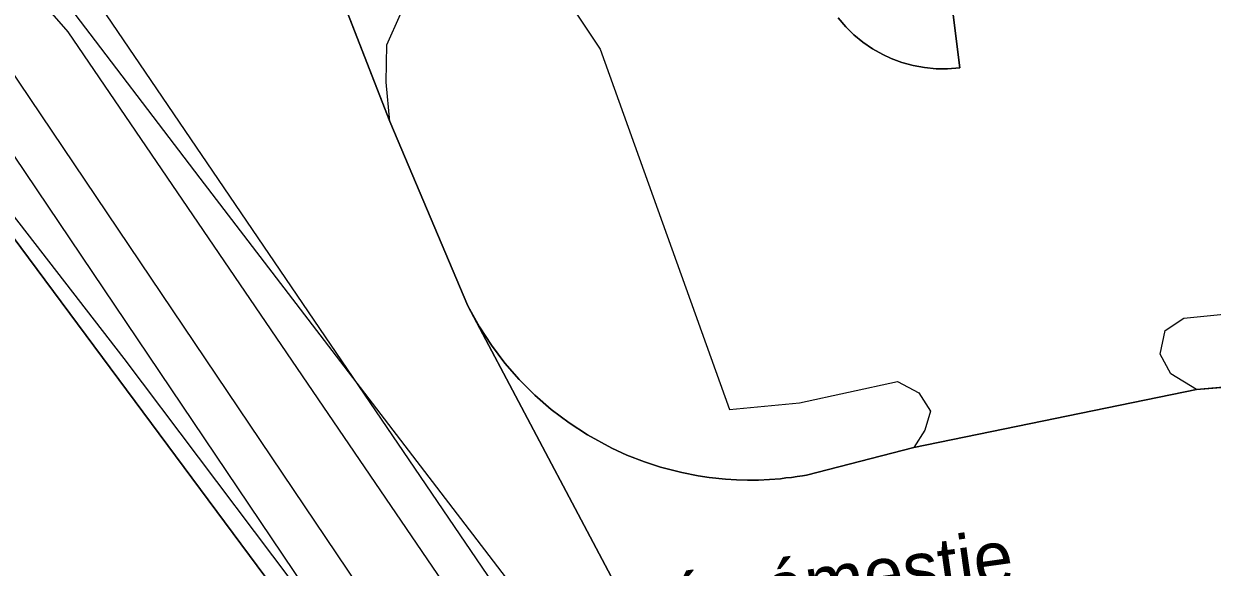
# Model space of a CAD drawing. Extents: x -263423 to -261326, y -1240067 to -1237864.
# Drawn here: x -262842.14 to -262797.45, y -1239000.42 to -1238979.98 of the extents above; entities that cross this region are included whole.
import ezdxf

# ---------------------------------------------------------------- set-up
doc = ezdxf.new("R2010")
doc.units = 0
for name, color, linetype in [('body_kn', 7, 'Continuous'), ('kladpar_hranice', 7, 'Continuous'), ('kladpar_plochy', 7, 'Continuous'), ('popisy', 7, 'Continuous'), ('tarchy_linie', 7, 'Continuous'), ('zappar_hrandruhpozemk', 7, 'Continuous')]:
    doc.layers.add(name, color=color, linetype=linetype)

msp = doc.modelspace()

# ---------------------------------------------------------------- linework, layer by layer
at = {"layer": 'body_kn'}
for p, q in [((-262811.23, -1238980.09), (-262811.23, -1238980.09)), ((-262840.48, -1238980.28), (-262840.48, -1238980.28)), ((-262810.92, -1238980.4), (-262810.92, -1238980.4)), ((-262810.58, -1238980.67), (-262810.58, -1238980.67)), ((-262828.48, -1238980.77), (-262828.48, -1238980.77)), ((-262820.46, -1238980.94), (-262820.46, -1238980.94)), ((-262810.22, -1238980.92), (-262810.22, -1238980.92)), ((-262809.83, -1238981.14), (-262809.83, -1238981.14)), ((-262809.52, -1238981.28), (-262809.52, -1238981.28)), ((-262809.12, -1238981.44), (-262809.12, -1238981.44)), ((-262808.69, -1238981.55), (-262808.69, -1238981.55)), ((-262808.27, -1238981.63), (-262808.27, -1238981.63)), ((-262807.83, -1238981.67), (-262807.83, -1238981.67)), ((-262807.4, -1238981.68), (-262807.4, -1238981.68)), ((-262806.94, -1238981.64), (-262806.94, -1238981.64)), ((-262828.51, -1238982.17), (-262828.51, -1238982.17)), ((-262828.37, -1238983.66), (-262828.37, -1238983.66)), ((-262828.37, -1238983.66), (-262828.37, -1238983.66)), ((-262835.52, -1238985.79), (-262835.52, -1238985.79)), ((-262825.44, -1238990.59), (-262825.44, -1238990.59)), ((-262825, -1238991.38), (-262825, -1238991.38)), ((-262798.51, -1238991.05), (-262798.51, -1238991.05)), ((-262799.22, -1238991.51), (-262799.22, -1238991.51)), ((-262824.55, -1238992.07), (-262824.55, -1238992.07)), ((-262838.36, -1238992.57), (-262838.36, -1238992.57)), ((-262824.05, -1238992.74), (-262824.05, -1238992.74)), ((-262799.4, -1238992.41), (-262799.4, -1238992.41)), ((-262799, -1238993.14), (-262799, -1238993.14)), ((-262823.51, -1238993.36), (-262823.51, -1238993.36)), ((-262809.28, -1238993.43), (-262809.28, -1238993.43)), ((-262822.92, -1238993.95), (-262822.92, -1238993.95)), ((-262808.48, -1238993.86), (-262808.48, -1238993.86)), ((-262798.04, -1238993.73), (-262798.04, -1238993.73)), ((-262798.04, -1238993.73), (-262798.04, -1238993.73)), ((-262822.3, -1238994.49), (-262822.3, -1238994.49)), ((-262815.6, -1238994.48), (-262815.6, -1238994.48)), ((-262812.97, -1238994.24), (-262812.97, -1238994.24)), ((-262808.04, -1238994.55), (-262808.04, -1238994.55)), ((-262821.63, -1238994.99), (-262821.63, -1238994.99)), ((-262820.94, -1238995.44), (-262820.94, -1238995.44)), ((-262808.25, -1238995.26), (-262808.25, -1238995.26)), ((-262820.03, -1238995.94), (-262820.03, -1238995.94)), ((-262819.46, -1238996.2), (-262819.46, -1238996.2)), ((-262808.67, -1238995.91), (-262808.67, -1238995.91)), ((-262818.79, -1238996.46), (-262818.79, -1238996.46)), ((-262818.19, -1238996.65), (-262818.19, -1238996.65)), ((-262817.79, -1238996.76), (-262817.79, -1238996.76)), ((-262817.39, -1238996.86), (-262817.39, -1238996.86)), ((-262816.78, -1238996.98), (-262816.78, -1238996.98)), ((-262816.37, -1238997.04), (-262816.37, -1238997.04)), ((-262815.75, -1238997.1), (-262815.75, -1238997.1)), ((-262815.34, -1238997.13), (-262815.34, -1238997.13)), ((-262814.92, -1238997.14), (-262814.92, -1238997.14)), ((-262814.72, -1238997.14), (-262814.72, -1238997.14)), ((-262814.51, -1238997.14), (-262814.51, -1238997.14)), ((-262814.09, -1238997.12), (-262814.09, -1238997.12)), ((-262813.68, -1238997.09), (-262813.68, -1238997.09)), ((-262813.48, -1238997.06), (-262813.48, -1238997.06)), ((-262813.27, -1238997.04), (-262813.27, -1238997.04)), ((-262813.06, -1238997.01), (-262813.06, -1238997.01)), ((-262812.86, -1238996.98), (-262812.86, -1238996.98)), ((-262812.7, -1238996.95), (-262812.7, -1238996.95)), ((-262832.77, -1238999.99), (-262832.77, -1238999.99)), ((-262832.77, -1238999.99), (-262832.77, -1238999.99)), ((-262824.65, -1238999.98), (-262824.65, -1238999.98)), ((-262824.65, -1238999.98), (-262824.65, -1238999.98))]:
    msp.add_line(p, q, dxfattribs=at)
at = {"layer": 'kladpar_hranice'}
for points in [[(-262788.34, -1238992.94), (-262798.04, -1238993.73), (-262808.67, -1238995.91), (-262812.7, -1238996.95), (-262812.86, -1238996.98), (-262813.06, -1238997.01), (-262813.27, -1238997.04), (-262813.48, -1238997.06), (-262813.68, -1238997.09), (-262814.09, -1238997.12), (-262814.51, -1238997.14), (-262814.72, -1238997.14), (-262814.92, -1238997.14), (-262815.34, -1238997.13), (-262815.75, -1238997.1), (-262816.37, -1238997.04), (-262816.78, -1238996.98), (-262817.39, -1238996.86), (-262817.79, -1238996.76), (-262818.19, -1238996.65), (-262818.79, -1238996.46), (-262819.46, -1238996.2), (-262820.03, -1238995.94), (-262820.94, -1238995.44), (-262821.63, -1238994.99), (-262822.3, -1238994.49), (-262822.92, -1238993.95), (-262823.51, -1238993.36), (-262824.05, -1238992.74), (-262824.55, -1238992.07), (-262825, -1238991.38), (-262825.44, -1238990.59), (-262828.37, -1238983.66), (-262833.73, -1238969.9)], [(-262833.73, -1238969.9), (-262828.37, -1238983.66), (-262825.44, -1238990.59), (-262814.22, -1239011.77), (-262809.91, -1239018.35), (-262804.2, -1239031.68), (-262793.25, -1239056.13), (-262787.58, -1239069.66), (-262784.4, -1239077.87), (-262784.29, -1239078.44), (-262779.18, -1239091.51), (-262776.96, -1239097.28)], [(-262807.56, -1238976.63), (-262806.94, -1238981.64), (-262807.4, -1238981.68), (-262807.83, -1238981.67), (-262808.27, -1238981.63), (-262808.69, -1238981.55), (-262809.12, -1238981.44), (-262809.52, -1238981.28), (-262809.83, -1238981.14), (-262810.22, -1238980.92), (-262810.58, -1238980.67), (-262810.92, -1238980.4), (-262811.23, -1238980.09), (-262811.51, -1238979.76)], [(-262807.4, -1238981.68), (-262806.94, -1238981.64), (-262807.56, -1238976.63)], [(-262811.51, -1238979.76), (-262811.23, -1238980.09), (-262810.92, -1238980.4), (-262810.58, -1238980.67), (-262810.22, -1238980.92), (-262809.83, -1238981.14), (-262809.52, -1238981.28), (-262809.12, -1238981.44), (-262808.69, -1238981.55), (-262808.27, -1238981.63), (-262807.83, -1238981.67), (-262807.4, -1238981.68)], [(-262890.23, -1238999.92), (-262860.28, -1238989.24), (-262860.11, -1238990.01), (-262858.07, -1238988.96), (-262845.05, -1238984.64), (-262832.42, -1239001.63), (-262832.58, -1239001.75), (-262828.77, -1239007.63), (-262830.65, -1239008.29), (-262851.89, -1239015.77), (-262866.58, -1239020.94), (-262879.77, -1239025.59), (-262903.62, -1239034.03), (-262904.2, -1239034.27), (-262921.21, -1239040.26), (-262930.47, -1239014.27), (-262890.23, -1238999.92)], [(-262796.48, -1239087.39), (-262797.61, -1239083.87), (-262802.54, -1239068.64), (-262804.22, -1239064.15), (-262805.11, -1239061.59), (-262807.87, -1239054.48), (-262808.42, -1239053.13), (-262810.48, -1239048.02), (-262812.71, -1239042.49), (-262816.55, -1239032.94), (-262817.72, -1239030.03), (-262822.13, -1239019.1), (-262824.27, -1239013.79), (-262828.77, -1239007.63), (-262832.58, -1239001.75), (-262832.42, -1239001.63), (-262845.05, -1238984.64)], [(-262814.22, -1239011.77), (-262825.44, -1238990.59), (-262825, -1238991.38), (-262824.55, -1238992.07), (-262824.05, -1238992.74), (-262823.51, -1238993.36), (-262822.92, -1238993.95), (-262822.3, -1238994.49), (-262821.63, -1238994.99), (-262820.94, -1238995.44), (-262820.03, -1238995.94), (-262819.46, -1238996.2), (-262818.79, -1238996.46), (-262818.19, -1238996.65), (-262817.79, -1238996.76), (-262817.39, -1238996.86), (-262816.78, -1238996.98), (-262816.37, -1238997.04), (-262815.75, -1238997.1), (-262815.34, -1238997.13), (-262814.92, -1238997.14), (-262814.72, -1238997.14), (-262814.51, -1238997.14), (-262814.09, -1238997.12), (-262813.68, -1238997.09), (-262813.48, -1238997.06), (-262813.27, -1238997.04), (-262813.06, -1238997.01), (-262812.86, -1238996.98), (-262812.7, -1238996.95), (-262808.67, -1238995.91), (-262798.04, -1238993.73)], [(-262798.04, -1238993.73), (-262788.34, -1238992.94)]]:
    msp.add_lwpolyline(points, dxfattribs=at)
at = {"layer": 'kladpar_plochy'}
for p, q in [((-262828.37, -1238983.66), (-262833.73, -1238969.9)), ((-262806.94, -1238981.64), (-262807.56, -1238976.63)), ((-262811.51, -1238979.76), (-262811.23, -1238980.09)), ((-262811.23, -1238980.09), (-262810.92, -1238980.4)), ((-262810.92, -1238980.4), (-262810.58, -1238980.67)), ((-262810.58, -1238980.67), (-262810.22, -1238980.92)), ((-262810.22, -1238980.92), (-262809.83, -1238981.14)), ((-262809.83, -1238981.14), (-262809.52, -1238981.28)), ((-262809.52, -1238981.28), (-262809.12, -1238981.44)), ((-262809.12, -1238981.44), (-262808.69, -1238981.55)), ((-262808.69, -1238981.55), (-262808.27, -1238981.63)), ((-262808.27, -1238981.63), (-262807.83, -1238981.67)), ((-262807.83, -1238981.67), (-262807.4, -1238981.68)), ((-262807.4, -1238981.68), (-262806.94, -1238981.64)), ((-262825.44, -1238990.59), (-262828.37, -1238983.66)), ((-262825, -1238991.38), (-262825.44, -1238990.59)), ((-262824.55, -1238992.07), (-262825, -1238991.38)), ((-262824.05, -1238992.74), (-262824.55, -1238992.07)), ((-262823.51, -1238993.36), (-262824.05, -1238992.74)), ((-262788.34, -1238992.94), (-262798.04, -1238993.73)), ((-262822.92, -1238993.95), (-262823.51, -1238993.36)), ((-262822.3, -1238994.49), (-262822.92, -1238993.95)), ((-262798.04, -1238993.73), (-262808.67, -1238995.91)), ((-262821.63, -1238994.99), (-262822.3, -1238994.49)), ((-262820.94, -1238995.44), (-262821.63, -1238994.99)), ((-262820.03, -1238995.94), (-262820.94, -1238995.44)), ((-262819.46, -1238996.2), (-262820.03, -1238995.94)), ((-262818.79, -1238996.46), (-262819.46, -1238996.2)), ((-262808.67, -1238995.91), (-262812.7, -1238996.95)), ((-262818.19, -1238996.65), (-262818.79, -1238996.46)), ((-262817.79, -1238996.76), (-262818.19, -1238996.65)), ((-262817.39, -1238996.86), (-262817.79, -1238996.76)), ((-262816.78, -1238996.98), (-262817.39, -1238996.86)), ((-262816.37, -1238997.04), (-262816.78, -1238996.98)), ((-262815.75, -1238997.1), (-262816.37, -1238997.04)), ((-262815.34, -1238997.13), (-262815.75, -1238997.1)), ((-262814.92, -1238997.14), (-262815.34, -1238997.13)), ((-262814.72, -1238997.14), (-262814.92, -1238997.14)), ((-262814.51, -1238997.14), (-262814.72, -1238997.14)), ((-262814.09, -1238997.12), (-262814.51, -1238997.14)), ((-262813.68, -1238997.09), (-262814.09, -1238997.12)), ((-262813.48, -1238997.06), (-262813.68, -1238997.09)), ((-262813.27, -1238997.04), (-262813.48, -1238997.06)), ((-262813.06, -1238997.01), (-262813.27, -1238997.04)), ((-262812.86, -1238996.98), (-262813.06, -1238997.01)), ((-262812.7, -1238996.95), (-262812.86, -1238996.98))]:
    msp.add_line(p, q, dxfattribs=at)
for points in [[(-262833.73, -1238969.9), (-262828.37, -1238983.66), (-262825.44, -1238990.59), (-262814.22, -1239011.77), (-262809.91, -1239018.35), (-262804.2, -1239031.68), (-262793.25, -1239056.13), (-262787.58, -1239069.66), (-262784.4, -1239077.87), (-262784.29, -1239078.44), (-262779.18, -1239091.51), (-262776.96, -1239097.28)], [(-262807.56, -1238976.63), (-262806.94, -1238981.64), (-262807.4, -1238981.68), (-262807.83, -1238981.67), (-262808.27, -1238981.63), (-262808.69, -1238981.55), (-262809.12, -1238981.44), (-262809.52, -1238981.28), (-262809.83, -1238981.14), (-262810.22, -1238980.92), (-262810.58, -1238980.67), (-262810.92, -1238980.4), (-262811.23, -1238980.09), (-262811.51, -1238979.76)], [(-262796.48, -1239087.39), (-262797.61, -1239083.87), (-262802.54, -1239068.64), (-262804.22, -1239064.15), (-262805.11, -1239061.59), (-262807.87, -1239054.48), (-262808.42, -1239053.13), (-262810.48, -1239048.02), (-262812.71, -1239042.49), (-262816.55, -1239032.94), (-262817.72, -1239030.03), (-262822.13, -1239019.1), (-262824.27, -1239013.79), (-262828.77, -1239007.63), (-262832.58, -1239001.75), (-262832.42, -1239001.63), (-262845.05, -1238984.64)], [(-262814.22, -1239011.77), (-262825.44, -1238990.59), (-262825, -1238991.38), (-262824.55, -1238992.07), (-262824.05, -1238992.74), (-262823.51, -1238993.36), (-262822.92, -1238993.95), (-262822.3, -1238994.49), (-262821.63, -1238994.99), (-262820.94, -1238995.44), (-262820.03, -1238995.94), (-262819.46, -1238996.2), (-262818.79, -1238996.46), (-262818.19, -1238996.65), (-262817.79, -1238996.76), (-262817.39, -1238996.86), (-262816.78, -1238996.98), (-262816.37, -1238997.04), (-262815.75, -1238997.1), (-262815.34, -1238997.13), (-262814.92, -1238997.14), (-262814.72, -1238997.14), (-262814.51, -1238997.14), (-262814.09, -1238997.12), (-262813.68, -1238997.09), (-262813.48, -1238997.06), (-262813.27, -1238997.04), (-262813.06, -1238997.01), (-262812.86, -1238996.98), (-262812.7, -1238996.95), (-262808.67, -1238995.91), (-262798.04, -1238993.73), (-262788.34, -1238992.94)]]:
    msp.add_lwpolyline(points, dxfattribs=at)
msp.add_lwpolyline([(-262890.23, -1238999.92), (-262860.28, -1238989.24), (-262860.11, -1238990.01), (-262858.07, -1238988.96), (-262845.05, -1238984.64), (-262832.42, -1239001.63), (-262832.58, -1239001.75), (-262828.77, -1239007.63), (-262830.65, -1239008.29), (-262851.89, -1239015.77), (-262866.58, -1239020.94), (-262879.77, -1239025.59), (-262903.62, -1239034.03), (-262904.2, -1239034.27), (-262921.21, -1239040.26), (-262930.47, -1239014.27)], close=True, dxfattribs=at)
at = {"layer": 'tarchy_linie'}
for points in [[(-262940.96, -1238998.28), (-262850.59, -1238966.35), (-262839.25, -1238979.33), (-262811.83, -1239019.66), (-262813.27, -1239020.23), (-262814.71, -1239020.8), (-262818.29, -1239015.61), (-262814.68, -1239022.21), (-262816.21, -1239022.95), (-262817.74, -1239023.69), (-262823.57, -1239013.05), (-262847.13, -1238978.08), (-262938.84, -1239008.64), (-262939.18, -1239006.96), (-262939.52, -1239005.28), (-262847.49, -1238974.62), (-262851.55, -1238969.97), (-262940.33, -1239001.35), (-262940.64, -1238999.81), (-262940.96, -1238998.28)], [(-262940.64, -1238999.81), (-262851.07, -1238968.16), (-262840.48, -1238980.28), (-262813.27, -1239020.23)], [(-262816.21, -1239022.95), (-262822.12, -1239012.16), (-262846.44, -1238976.06), (-262939.18, -1239006.96)]]:
    msp.add_lwpolyline(points, dxfattribs=at)
at = {"layer": 'zappar_hrandruhpozemk'}
for p, q in [((-262820.46, -1238980.94), (-262815.6, -1238994.48)), ((-262838.36, -1238992.57), (-262844.62, -1238984.5)), ((-262835.52, -1238985.79), (-262824.65, -1238999.98)), ((-262832.77, -1238999.99), (-262838.36, -1238992.57))]:
    msp.add_line(p, q, dxfattribs=at)
for points in [[(-262844.58, -1238974.12), (-262840.62, -1238979.08), (-262835.52, -1238985.79)], [(-262828.37, -1238983.66), (-262828.51, -1238982.17), (-262828.48, -1238980.77), (-262827.97, -1238979.62), (-262827.01, -1238978.73), (-262825.7, -1238978.13), (-262824.12, -1238977.98), (-262822.66, -1238978.56), (-262821.34, -1238979.62), (-262820.46, -1238980.94)], [(-262798.04, -1238993.73), (-262799, -1238993.14), (-262799.4, -1238992.41), (-262799.22, -1238991.51), (-262798.51, -1238991.05), (-262788.36, -1238990.04)], [(-262815.6, -1238994.48), (-262812.97, -1238994.24), (-262809.28, -1238993.43), (-262808.48, -1238993.86), (-262808.04, -1238994.55), (-262808.25, -1238995.26), (-262808.67, -1238995.91)], [(-262804.85, -1239052.7), (-262814.39, -1239030.64), (-262820.74, -1239015.96), (-262823.58, -1239012.2), (-262832.77, -1238999.99)], [(-262824.65, -1238999.98), (-262818.29, -1239008.29), (-262797.7, -1239050.57)]]:
    msp.add_lwpolyline(points, dxfattribs=at)

# ---------------------------------------------------------------- texts
at = {"layer": 'popisy'}
msp.add_text('Kasárenské námestie', height=2, rotation=8, dxfattribs=at).set_placement((-262830.29, -1239004.535))

doc.saveas('drawing.dxf')
